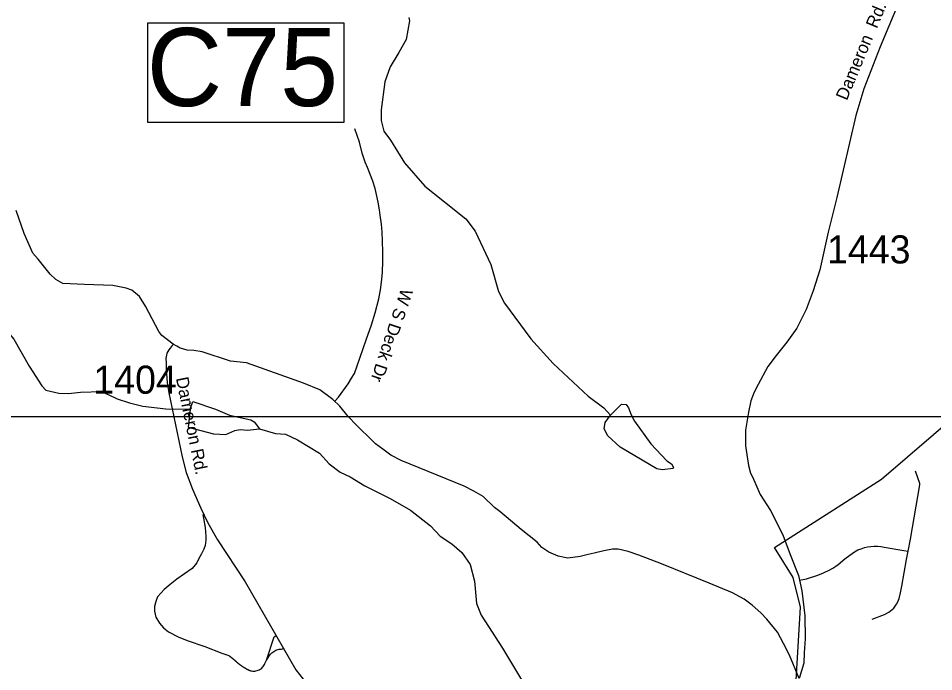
# Model space of a CAD drawing. Extents: x 1268485 to 1426702, y 514839 to 616766.
# Drawn here: x 1313429 to 1318241, y 571902 to 575334 of the extents above; entities that cross this region are included whole.
import ezdxf

# ---------------------------------------------------------------- set-up
doc = ezdxf.new("R2010")
doc.units = 0
for name, color, linetype in [('Old_Level_10', 7, 'Continuous'), ('Old_Level_11', 7, 'Continuous'), ('Old_Level_29', 7, 'Continuous'), ('Old_Level_31', 7, 'Continuous'), ('Old_Level_32', 7, 'Continuous'), ('Old_Level_35', 7, 'Continuous'), ('Old_Level_48', 7, 'Continuous'), ('Old_Level_49', 7, 'Continuous'), ('Old_Level_62', 7, 'Continuous'), ('Old_Level_63', 7, 'Continuous'), ('Old_Level_8', 7, 'Continuous')]:
    doc.layers.add(name, color=color, linetype=linetype)

msp = doc.modelspace()

# ---------------------------------------------------------------- linework, layer by layer
at = {"layer": 'Old_Level_29'}
for points in [[(1314243.321, 573622.44), (1314183.959, 573667.841), (1314167.056, 573689.829), (1314097.75, 573821.759), (1314065.634, 573872.5), (1314025.065, 573906.329), (1313996.328, 573916.477), (1313925.334, 573930.008), (1313776.581, 573935.082), (1313663.327, 573941.848), (1313626.139, 573962.145), (1313595.712, 573990.898), (1313533.169, 574068.703), (1313506.123, 574099.825), (1313460.484, 574203.001), (1313418.223, 574324.953)], [(1317534.533, 571865.437), (1317483.269, 571988.969), (1317451.152, 572049.859), (1317419.035, 572109.058), (1317363.252, 572178.405), (1317332.826, 572210.542), (1317287.186, 572251.135), (1317244.928, 572282.257), (1317184.075, 572316.085), (1317060.678, 572366.827), (1316809.66, 572469.158), (1316691.334, 572514.826), (1316635.553, 572533.431), (1316581.461, 572545.271), (1316552.725, 572545.271), (1316507.085, 572536.814), (1316455.399, 572524.631), (1316425.238, 572517.434), (1316381.999, 572506.369), (1316317.765, 572497.911), (1316266.166, 572509.555), (1316217.147, 572529.852), (1316181.649, 572555.223), (1316156.596, 572581.668), (1316071.775, 572648.25), (1315960.211, 572742.968), (1315931.475, 572764.957), (1315872.57, 572821.916), (1315822.828, 572850.672), (1315773.343, 572876.72), (1315441.265, 573011.569), (1315387.174, 573038.631), (1315345.635, 573070.816), (1315306.199, 573099.823), (1315192.782, 573211.154), (1315177.569, 573228.067), (1315162.355, 573243.291), (1315118.406, 573297.415), (1315082.908, 573331.243), (1315013.603, 573381.984), (1314929.085, 573417.504), (1314627.794, 573523.874), (1314544.006, 573532.53), (1314395.254, 573581.58), (1314351.305, 573588.346), (1314317.497, 573591.728), (1314298.903, 573596.803), (1314280.053, 573602.294), (1314261.589, 573612.282), (1314243.321, 573622.44)]]:
    msp.add_lwpolyline(points, dxfattribs=at)
at = {"layer": 'Old_Level_31'}
msp.add_lwpolyline([(1314109.634, 575310.947), (1315140.009, 575310.947), (1315140.009, 574786.69), (1314109.634, 574786.69), (1314109.634, 575310.947)], dxfattribs=at)
at = {"layer": 'Old_Level_32'}
for points in [[(1318050.556, 575401.816), (1317960.17, 575185.167), (1317873.068, 574962.9), (1317830.809, 574824.206), (1317731.077, 574393.748), (1317686.112, 574211.633), (1317643.179, 574012.169), (1317606.665, 573902.446), (1317571.168, 573804.345), (1317522.147, 573706.244), (1317469.746, 573633.514), (1317412.193, 573563.102), (1317369.629, 573505.038), (1317318.637, 573410.656), (1317297.328, 573369.656), (1317280.424, 573323.988), (1317266.902, 573264.79), (1317251.688, 573170.071), (1317251.688, 573088.038), (1317266.902, 572984.863), (1317278.735, 572945.115), (1317288.877, 572924.818), (1317329.445, 572832.638), (1317383.192, 572749.285), (1317448.256, 572621.714), (1317486.649, 572517.361), (1317530.599, 572407.42), (1317547.502, 572326.234), (1317562.716, 572195.319), (1317564.405, 572075.23), (1317559.335, 572000.809), (1317557.644, 571946.684), (1317534.533, 571865.437)], [(1314243.321, 573622.44), (1314227.908, 573601.877), (1314219.456, 573593.42), (1314209.314, 573574.815), (1314207.305, 573564.734), (1314204.243, 573547.752), (1314205.807, 573524.727), (1314206.535, 573493.453), (1314211.12, 573421.403), (1314220.814, 573366.136), (1314290.108, 573031.423), (1314312.054, 572948.74), (1314344.084, 572860.052), (1314387.911, 572760.922), (1314425.983, 572684.118), (1314476.012, 572594.868), (1314620.822, 572373.247), (1314888.517, 571911.991), (1314964.583, 571813.89)]]:
    msp.add_lwpolyline(points, dxfattribs=at)
at = {"layer": 'Old_Level_35'}
for points in [[(1315094.36, 573323.985), (1315112.917, 573344.439), (1315163.36, 573413.337), (1315181.2, 573443.018), (1315195.861, 573467.624), (1315211.035, 573508.737), (1315257.479, 573645.302), (1315285.674, 573723.324), (1315304.846, 573786.89), (1315323.711, 573859.889), (1315333.758, 573908.691), (1315338.987, 573948.984), (1315343.088, 573999.427), (1315345.344, 574059.814), (1315345.959, 574104.978), (1315343.293, 574164.443), (1315341.038, 574210.118), (1315338.782, 574252), (1315332.015, 574299.264), (1315328.12, 574328.33), (1315321.455, 574367.957), (1315311.613, 574407.942), (1315304.231, 574440.135), (1315293.363, 574479.043), (1315264.246, 574549.684), (1315252.763, 574578.75), (1315237.076, 574625.297), (1315223.133, 574683.173), (1315198.732, 574752.993)], [(1318105.858, 572534.945), (1318118.263, 572598.203), (1318168.603, 572883.175), (1318167.476, 572890.197), (1318145.228, 572954.891)], [(1314398.926, 572728.258), (1314411.127, 572659.821), (1314413.382, 572634.395), (1314414.92, 572613.48), (1314415.33, 572592.769), (1314411.639, 572565.19), (1314404.873, 572545.812), (1314391.749, 572520.488), (1314378.113, 572496.702), (1314366.835, 572474.711), (1314343.049, 572444.056), (1314261.541, 572387.666), (1314227.913, 572359.574), (1314196.642, 572333.173), (1314179.52, 572316.667), (1314161.168, 572295.854), (1314151.838, 572270.735), (1314145.174, 572244.386), (1314145.789, 572219.934), (1314152.453, 572187.586), (1314171.728, 572157.495), (1314192.131, 572133.145), (1314217.762, 572112.127), (1314268.718, 572084.394), (1314316.393, 572066.76), (1314408.768, 572034.977), (1314498.889, 572000.066), (1314535.901, 571986.943)], [(1317535.505, 572382.13), (1317572.107, 572390.485), (1317631.777, 572409.607), (1317661.92, 572420.885), (1317695.036, 572436.571), (1317710.722, 572446.414), (1317726.101, 572456.564), (1317738.507, 572465.586), (1317773.673, 572495.319), (1317799.51, 572513.876), (1317824.526, 572530.998), (1317841.75, 572541.455), (1317859.385, 572548.171), (1317876.302, 572553.809), (1317893.116, 572558.013), (1317910.853, 572560.269), (1317927.77, 572561.14), (1317944.892, 572561.14), (1317962.526, 572559.705), (1317981.083, 572556.885), (1318083.404, 572538.636), (1318105.858, 572534.945)], [(1317917.517, 572177.488), (1317982.006, 572203.068), (1318004.357, 572215.371), (1318022.709, 572228.649), (1318031.116, 572236.491), (1318039.011, 572245.514), (1318045.982, 572256.997), (1318052.749, 572269.351), (1318059.516, 572286.524), (1318067.103, 572316.564), (1318073.869, 572350.86), (1318098.578, 572491.371), (1318105.858, 572534.945)], [(1314734.596, 571962.901), (1314773.966, 572084.855), (1314782.168, 572090.648)], [(1314535.901, 571986.943), (1314536.106, 571986.687), (1314536.516, 571986.43), (1314536.926, 571986.174), (1314537.131, 571985.918), (1314537.541, 571985.713), (1314537.849, 571985.457), (1314538.259, 571985.2), (1314538.464, 571984.944), (1314538.874, 571984.687), (1314539.284, 571984.431), (1314539.489, 571984.175), (1314539.899, 571983.919), (1314540.207, 571983.714), (1314540.617, 571983.457), (1314540.925, 571983.201), (1314541.232, 571982.894), (1314541.642, 571982.637), (1314541.847, 571982.381), (1314542.257, 571982.124), (1314542.668, 571981.868), (1314542.873, 571981.612), (1314543.283, 571981.356), (1314543.59, 571981.151), (1314543.898, 571980.894), (1314544.205, 571980.638), (1314544.615, 571980.381), (1314545.026, 571980.074), (1314545.231, 571979.818), (1314545.641, 571979.561), (1314546.051, 571979.305), (1314546.256, 571979.048), (1314546.666, 571978.793), (1314546.974, 571978.588), (1314547.281, 571978.228), (1314547.589, 571978.023), (1314547.999, 571977.767), (1314548.204, 571977.511), (1314548.614, 571977.255), (1314548.922, 571976.947), (1314549.229, 571976.69), (1314549.639, 571976.434), (1314549.844, 571976.178), (1314550.254, 571975.922), (1314550.665, 571975.614), (1314550.87, 571975.358), (1314551.28, 571975.102), (1314551.587, 571974.897), (1314551.895, 571974.64), (1314552.202, 571974.332), (1314552.51, 571974.076), (1314552.92, 571973.82), (1314553.228, 571973.564), (1314553.535, 571973.256), (1314553.843, 571972.999), (1314554.253, 571972.744), (1314554.458, 571972.436), (1314554.868, 571972.179), (1314555.176, 571971.923), (1314555.483, 571971.667), (1314555.893, 571971.359), (1314556.098, 571971.103), (1314556.509, 571970.898), (1314556.714, 571970.539), (1314557.124, 571970.334), (1314557.534, 571970.078), (1314557.739, 571969.77), (1314558.149, 571969.514), (1314558.354, 571969.258), (1314558.764, 571968.95), (1314559.174, 571968.693), (1314559.379, 571968.437), (1314559.789, 571968.13), (1314559.994, 571967.873), (1314560.405, 571967.566), (1314560.61, 571967.31), (1314561.02, 571967.053), (1314561.327, 571966.745), (1314561.635, 571966.489), (1314562.045, 571966.233), (1314562.25, 571965.925), (1314562.66, 571965.669), (1314562.865, 571965.362), (1314563.275, 571965.105), (1314563.583, 571964.797), (1314563.89, 571964.541), (1314564.3, 571964.336), (1314564.506, 571963.977), (1314564.916, 571963.772), (1314565.121, 571963.414), (1314565.531, 571963.209), (1314565.736, 571962.901), (1314566.146, 571962.644), (1314566.351, 571962.337), (1314566.761, 571962.081), (1314566.966, 571961.773), (1314567.376, 571961.517), (1314567.786, 571961.209), (1314567.991, 571960.953), (1314568.402, 571960.645)], [(1314734.596, 571962.901), (1314753.359, 571991.762), (1314757.255, 571996.632), (1314761.663, 572001.143), (1314766.277, 572005.193), (1314771.403, 572008.884), (1314776.734, 572012.011), (1314782.373, 572014.677), (1314788.217, 572016.83), (1314794.266, 572018.418), (1314800.418, 572019.495), (1314806.672, 572019.956), (1314812.926, 572019.854), (1314822.769, 572024.622)], [(1314568.402, 571960.645), (1314569.017, 571959.979), (1314569.734, 571959.313), (1314570.452, 571958.646), (1314571.272, 571957.928), (1314571.99, 571957.262), (1314572.605, 571956.647), (1314573.425, 571955.929), (1314574.143, 571955.314), (1314574.861, 571954.647), (1314575.578, 571953.981), (1314576.399, 571953.314), (1314577.116, 571952.699), (1314577.834, 571951.982), (1314578.654, 571951.366), (1314579.372, 571950.751), (1314580.09, 571950.085), (1314580.91, 571949.418), (1314581.627, 571948.803), (1314582.345, 571948.188), (1314583.165, 571947.573), (1314583.883, 571946.958), (1314584.601, 571946.292), (1314585.523, 571945.677), (1314586.241, 571945.061), (1314586.959, 571944.446), (1314587.779, 571943.831), (1314588.497, 571943.267), (1314589.419, 571942.601), (1314590.137, 571941.986), (1314590.855, 571941.421), (1314591.777, 571940.806), (1314592.495, 571940.243), (1314593.213, 571939.628), (1314594.136, 571939.063), (1314594.853, 571938.448), (1314595.673, 571937.885), (1314596.494, 571937.32), (1314597.211, 571936.705), (1314598.134, 571936.142), (1314598.852, 571935.577), (1314599.775, 571935.014), (1314600.492, 571934.45), (1314601.415, 571933.886), (1314602.133, 571933.322), (1314602.953, 571932.758), (1314603.773, 571932.194), (1314604.593, 571931.631), (1314605.413, 571931.066), (1314606.234, 571930.554), (1314607.156, 571929.99), (1314607.874, 571929.426), (1314608.797, 571928.913), (1314609.617, 571928.401), (1314610.335, 571927.888), (1314611.257, 571927.324), (1314612.078, 571926.812), (1314612.898, 571926.299), (1314613.718, 571925.735), (1314614.641, 571925.274), (1314615.461, 571924.761), (1314616.281, 571924.249), (1314617.101, 571923.736), (1314618.024, 571923.274), (1314618.844, 571922.762), (1314619.767, 571922.249), (1314620.587, 571921.736), (1314621.408, 571921.275), (1314622.228, 571920.763), (1314623.15, 571920.25), (1314623.971, 571919.788), (1314624.893, 571919.327), (1314625.714, 571918.815), (1314626.636, 571918.353), (1314627.457, 571917.892), (1314628.379, 571917.43), (1314629.199, 571916.918), (1314630.122, 571916.508), (1314631.045, 571916.047), (1314631.865, 571915.637), (1314632.788, 571915.124), (1314633.608, 571914.714), (1314634.531, 571914.252), (1314635.351, 571913.791), (1314636.274, 571913.381), (1314637.299, 571912.919), (1314638.119, 571912.509), (1314639.042, 571912.048), (1314639.862, 571911.689), (1314640.785, 571911.228), (1314641.605, 571910.818), (1314642.63, 571910.459), (1314643.451, 571909.998), (1314644.373, 571909.638), (1314645.296, 571909.177), (1314646.116, 571908.818), (1314647.142, 571908.357), (1314647.962, 571907.998), (1314648.884, 571907.639), (1314649.705, 571907.178)], [(1314649.705, 571907.178), (1314655.549, 571906.05), (1314661.085, 571905.384), (1314666.827, 571905.179), (1314672.671, 571905.486), (1314678.412, 571906.307), (1314683.846, 571907.69), (1314689.382, 571909.485), (1314694.611, 571911.791), (1314699.635, 571914.56), (1314704.454, 571917.738), (1314708.965, 571921.326), (1314713.168, 571925.325), (1314716.859, 571929.631), (1314720.243, 571934.296), (1314723.216, 571939.268), (1314725.779, 571944.395), (1314734.596, 571962.901)]]:
    msp.add_lwpolyline(points, dxfattribs=at)
at = {"layer": 'Old_Level_48'}
msp.add_lwpolyline([(1317458.977, 569297.869), (1317423.711, 569409.67), (1317312.034, 569380.249), (1317323.789, 570139.31), (1316835.936, 570139.31), (1316718.381, 570056.93), (1316653.725, 570156.962), (1316706.626, 570298.183), (1316583.192, 570362.909), (1316818.303, 570627.699), (1317000.513, 570580.625), (1317153.334, 570857.182), (1317035.779, 570927.792), (1317076.923, 570980.75), (1317435.466, 570980.75), (1317300.278, 571810.422), (1317517.755, 571857.495), (1317540.243, 572240.856), (1317502.163, 572397.547), (1317404.848, 572554.238), (1317966.781, 572913.863), (1318650.413, 573499.692)], dxfattribs=at)
at = {"layer": 'Old_Level_49'}
msp.add_lwpolyline([(1317458.977, 569297.869), (1317423.711, 569409.67), (1317312.034, 569380.249), (1317323.789, 570139.31), (1316835.936, 570139.31), (1316718.381, 570056.93), (1316653.725, 570156.962), (1316706.626, 570298.183), (1316583.192, 570362.909), (1316818.303, 570627.699), (1317000.513, 570580.625), (1317153.334, 570857.182), (1317035.779, 570927.792), (1317076.923, 570980.75), (1317435.466, 570980.75), (1317300.278, 571810.422), (1317517.755, 571857.495), (1317540.243, 572240.856), (1317502.163, 572397.547), (1317404.848, 572554.238), (1317966.781, 572913.863), (1318650.413, 573499.692)], dxfattribs=at)
at = {"layer": 'Old_Level_62'}
for points in [[(1315482.421, 575338.929), (1315485.907, 575320.834), (1315467.657, 575223.229), (1315430.03, 575154.024), (1315384.201, 575079.078), (1315356.417, 574999.671), (1315337.039, 574854.084), (1315335.604, 574798.105), (1315350.368, 574741.664), (1315385.227, 574694.81), (1315458.533, 574575.06), (1315565.775, 574452.541), (1315781.9, 574281.425), (1315830.395, 574216.218), (1315912.415, 574040.232), (1315953.118, 573899.208), (1315985.619, 573838.41), (1316123.414, 573651.095), (1316240.396, 573520.272), (1316424.533, 573349.976), (1316507.169, 573287.948), (1316542.233, 573249.141)], [(1312950.951, 574393.229), (1312962.126, 574270.916), (1313009.391, 574151.832), (1313043.942, 574094.93), (1313068.548, 574032.287), (1313102.997, 573959.493), (1313196.706, 573865.272), (1313314.2, 573754.441), (1313405.859, 573648.275), (1313486.649, 573506.328), (1313552.266, 573402.777), (1313573.694, 573380.272), (1313641.361, 573364.637), (1313693.342, 573363.458), (1313755.575, 573370.019), (1313865.688, 573373.454), (1313938.994, 573339.723), (1313948.837, 573335.52), (1314014.351, 573313.938), (1314083.966, 573296.355), (1314203.716, 573283.539), (1314331.771, 573280.566)], [(1314331.771, 573280.566), (1314321.621, 573186.703), (1314454.905, 573151.588), (1314520.829, 573148.102), (1314567.376, 573169.017), (1314595.468, 573174.349), (1314633.403, 573171.478), (1314697.584, 573177.988)], [(1314331.771, 573280.566), (1314346.74, 573322.191), (1314465.875, 573281.488), (1314539.079, 573249.705), (1314650.627, 573225.099), (1314668.364, 573214.641), (1314697.584, 573177.988)], [(1316542.233, 573249.141), (1316599.647, 573307.838), (1316623.639, 573305.274), (1316637.275, 573288.921), (1316650.398, 573250.679), (1316667.622, 573218.23), (1316754.872, 573098.12), (1316838.943, 573010.102), (1316862.524, 572993.544), (1316874.007, 572975.294), (1316871.854, 572969.297), (1316813.824, 572962.683), (1316785.937, 572967.349), (1316592.368, 573081.87), (1316527.777, 573141.386), (1316508.604, 573177.885), (1316513.423, 573211.771), (1316542.233, 573249.141)], [(1314697.584, 573177.988), (1314781.143, 573154.049), (1314833.021, 573148.871), (1314896.382, 573119.343), (1315012.852, 573050.6), (1315063.5, 572993.339), (1315120.504, 572950.022), (1315174.023, 572924.8), (1315251.02, 572878.92), (1315383.484, 572811.868), (1315490.111, 572751.326), (1315596.225, 572668.793), (1315646.975, 572613.634), (1315708.184, 572574.161), (1315760.984, 572528.896), (1315803.635, 572465.894), (1315827.524, 572377.311), (1315836.854, 572260.995), (1315861.357, 572198.454), (1315973.521, 572025.698), (1315979.262, 572017.547), (1316121.774, 571780.148)]]:
    msp.add_lwpolyline(points, dxfattribs=at)
at = {"layer": 'Old_Level_63'}
msp.add_lwpolyline([(1305516.95, 558564.883), (1305516.95, 529802.059), (1368033.021, 529802.059), (1368033.021, 573241.255), (1305516.95, 573241.255), (1305516.95, 558564.883)], dxfattribs=at)

# ---------------------------------------------------------------- texts
at = {"layer": 'Old_Level_10'}
msp.add_text('W S Deck Dr', height=65.61666, rotation=251.439931, dxfattribs=at).set_placement((1315441.78, 573918.887))
at = {"layer": 'Old_Level_11'}
for s, rotation, p in [('Dameron  Rd.', 67.354142, (1317784.218, 574898.849)), ('Dameron Rd.', 281.696481, (1314257.201, 573443.427))]:
    msp.add_text(s, height=65.61666, rotation=rotation, dxfattribs=at).set_placement(p)
at = {"layer": 'Old_Level_31'}
msp.add_text('C75', height=410.1042, dxfattribs=at).set_placement((1314104.306, 574873.248))
at = {"layer": 'Old_Level_8'}
for s, p in [('1443', (1317679.987, 574046.438)), ('1404', (1313823.277, 573362.023))]:
    msp.add_text(s, height=147.6375, dxfattribs=at).set_placement(p)

doc.saveas('drawing.dxf')
